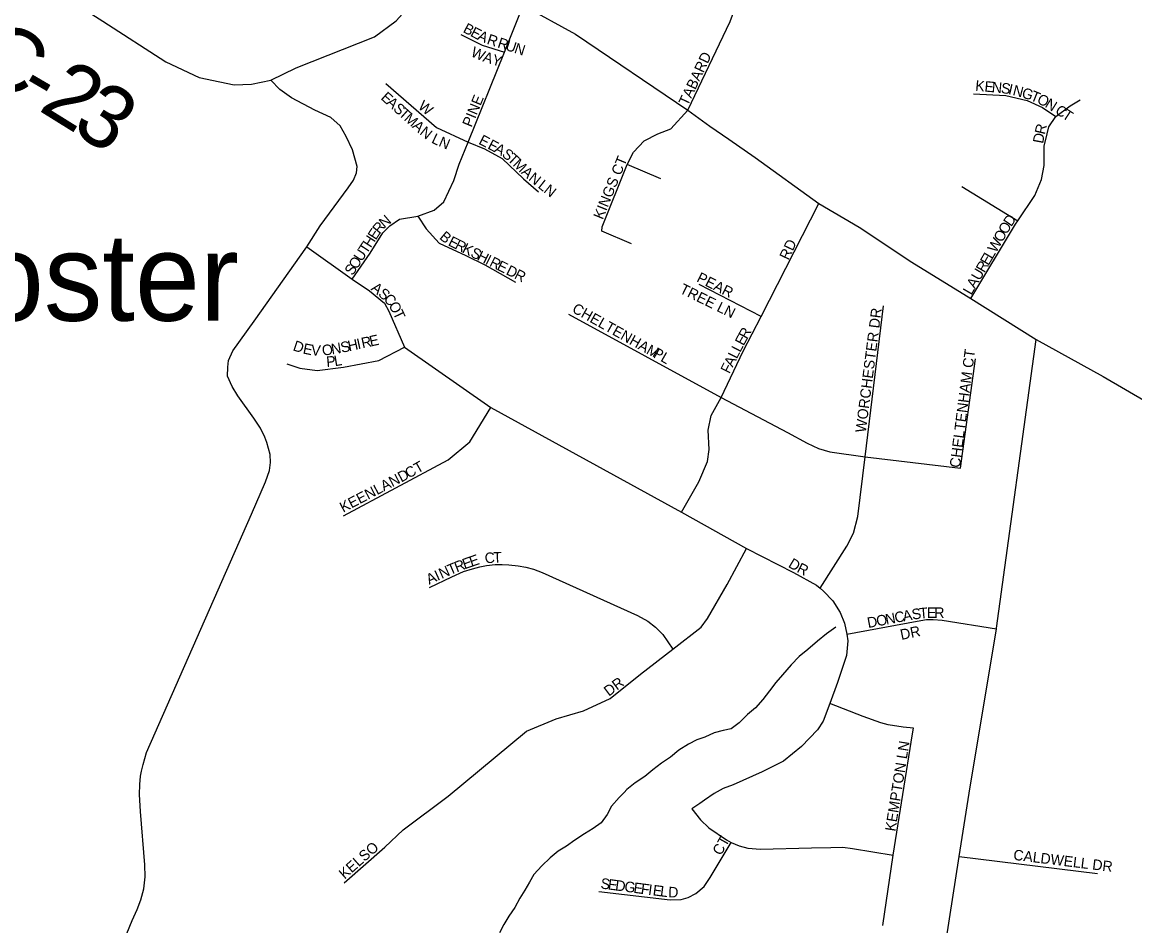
# Model space of a CAD drawing. Extents: x 0 to 1064, y 0 to 440.
# Drawn here: x 203.95 to 220.01, y 100.97 to 114.02 of the extents above; entities that cross this region are included whole.
import ezdxf

# ---------------------------------------------------------------- set-up
doc = ezdxf.new("R2010")
doc.units = 0
for name, color, linetype in [('GM_X_County_Road', 7, 'Continuous'), ('GM_X_County_Road_Text', 7, 'Continuous'), ('GM_X_Minor_River', 7, 'Continuous'), ('GM_X_Township_Road', 7, 'Continuous'), ('GM_X_Township_Subdivision', 7, 'Continuous'), ('GM_X_Township_Subdivision_Text', 7, 'Continuous'), ('GM_X_Unincorporated_Text', 7, 'Continuous')]:
    doc.layers.add(name, color=color, linetype=linetype)

msp = doc.modelspace()

# ---------------------------------------------------------------- linework, layer by layer
at = {"layer": 'GM_X_County_Road'}
for points in [[(203.887, 114.732), (204.157, 114.577), (204.472, 114.403), (204.794, 114.236), (205.112, 114.037), (206.021, 113.449), (206.502, 113.223), (206.805, 113.159), (207.012, 113.116), (207.261, 113.128), (207.537, 113.185), (207.906, 113.362), (209.036, 113.811), (209.35, 114.042), (209.658, 114.388), (209.937, 114.57), (210.246, 114.637), (210.434, 114.582), (210.694, 114.485), (211.183, 114.26), (211.939, 113.849), (213.561, 112.75), (213.878, 112.52), (214.152, 112.33)], [(205.46, 100.862), (205.537, 101.046), (205.61, 101.207), (205.662, 101.346), (205.704, 101.504), (205.723, 101.679), (205.722, 101.853), (205.656, 102.62), (205.641, 102.868), (205.647, 103.014), (205.655, 103.133), (205.671, 103.204), (205.695, 103.302), (205.743, 103.472), (207.26, 106.914), (207.464, 107.383), (207.519, 107.546), (207.534, 107.66), (207.529, 107.778), (207.483, 107.952), (207.454, 108.029), (207.389, 108.157), (207.294, 108.302), (207.061, 108.625), (206.98, 108.76), (206.915, 108.91), (206.917, 109.041), (206.928, 109.135), (206.989, 109.277), (207.296, 109.704), (208.059, 110.777), (208.25, 111.078), (208.655, 111.63), (208.732, 111.74), (208.774, 111.845), (208.784, 111.936), (208.718, 112.178), (208.625, 112.371), (208.54, 112.522), (208.405, 112.645), (208.174, 112.75), (207.835, 112.929), (207.67, 113.05), (207.537, 113.185)], [(214.152, 112.33), (214.532, 112.067), (215.45, 111.402), (216.031, 111.059), (216.792, 110.557), (217.646, 110.033), (218.591, 109.439), (219.558, 108.904), (220.2, 108.53), (220.474, 108.385), (220.661, 108.298), (220.803, 108.246), (220.9, 108.219), (221.076, 108.186), (221.322, 108.147), (221.686, 108.105), (222.459, 108.061), (222.621, 108.044)]]:
    msp.add_lwpolyline(points, dxfattribs=at)
at = {"layer": 'GM_X_Minor_River'}
for points in [[(215.698, 105.284), (215.563, 105.189), (215.433, 105.082), (215.292, 104.963), (215.168, 104.861), (215.051, 104.742), (214.927, 104.598), (214.828, 104.484), (214.741, 104.364), (214.641, 104.238), (214.536, 104.118), (214.419, 104.023), (214.302, 103.903), (214.185, 103.814), (214.069, 103.791), (213.94, 103.757), (213.806, 103.698), (213.69, 103.657), (213.567, 103.593), (213.432, 103.51), (213.309, 103.408), (213.179, 103.319), (213.056, 103.224), (212.939, 103.129), (212.798, 103.034), (212.681, 102.938), (212.642, 102.899)], [(212.642, 102.899), (212.57, 102.825), (212.458, 102.699), (212.395, 102.578), (212.308, 102.458), (212.191, 102.375), (212.068, 102.298), (211.927, 102.209), (211.81, 102.12), (211.687, 102.049), (211.57, 101.953), (211.453, 101.84), (211.335, 101.714), (211.273, 101.6), (211.204, 101.485), (211.135, 101.371), (211.06, 101.238), (210.973, 101.112), (210.904, 100.992), (210.841, 100.871)]]:
    msp.add_lwpolyline(points, dxfattribs=at)
at = {"layer": 'GM_X_Township_Road'}
msp.add_lwpolyline([(217.102, 99.55), (217.475, 101.971), (217.62, 102.888), (218.014, 105.258), (218.016, 105.272), (218.591, 109.439)], dxfattribs=at)
at = {"layer": 'GM_X_Township_Subdivision'}
for points in [[(213.561, 112.75), (214.17, 114.032), (214.46, 114.811)], [(208.712, 110.311), (208.974, 110.686), (209.155, 110.979), (209.258, 111.08), (209.398, 111.177), (209.662, 111.221), (209.898, 111.304), (210.037, 111.428), (210.181, 111.733), (210.26, 111.972), (210.387, 112.29), (210.914, 113.589), (211.183, 114.26)], [(210.282, 113.843), (210.591, 113.691), (210.914, 113.589)], [(209.198, 113.134), (209.931, 112.498), (210.387, 112.29)], [(217.684, 112.985), (218.151, 112.961), (218.461, 112.888), (218.679, 112.791), (218.873, 112.657)], [(217.646, 110.033), (218.291, 111.104), (218.324, 111.153), (218.57, 111.516), (218.667, 111.747), (218.703, 111.953), (218.703, 112.232), (218.746, 112.408), (218.77, 112.512), (218.873, 112.657), (219.08, 112.815), (219.225, 112.9)], [(212.746, 110.822), (212.316, 111.004), (212.322, 111.067), (212.686, 111.965), (212.777, 112.144), (212.928, 112.308), (213.128, 112.411), (213.314, 112.48), (213.561, 112.75)], [(210.387, 112.29), (210.625, 112.191), (210.879, 112.051), (211.185, 111.759), (211.403, 111.571)], [(213.169, 111.76), (212.686, 111.965)], [(217.514, 111.65), (218.324, 111.153)], [(213.47, 106.947), (213.718, 107.384), (213.845, 107.676), (213.867, 107.851), (213.854, 108.129), (213.897, 108.343), (214.041, 108.603), (214.36, 109.268), (214.617, 109.77), (215.45, 111.402)], [(209.662, 111.221), (209.78, 111.038), (209.967, 110.832), (210.355, 110.65), (210.628, 110.516), (211.07, 110.268)], [(208.059, 110.777), (208.712, 110.311)], [(208.712, 110.311), (208.962, 110.141), (209.179, 109.962), (209.245, 109.85), (209.471, 109.326)], [(214.617, 109.77), (213.723, 110.234)], [(216.12, 107.746), (216.386, 109.927)], [(211.836, 109.805), (214.041, 108.603), (214.997, 108.097), (215.285, 107.942), (215.448, 107.863), (215.612, 107.817), (216.12, 107.746), (217.497, 107.579)], [(207.772, 109.089), (207.959, 109.024), (208.206, 108.991), (208.588, 109.041), (209.1, 109.137), (209.471, 109.326)], [(209.471, 109.326), (210.713, 108.456)], [(217.497, 107.579), (217.712, 109.161)], [(208.586, 106.893), (210.101, 107.699), (210.41, 107.96), (210.713, 108.456)], [(210.713, 108.456), (213.47, 106.947)], [(215.468, 105.847), (215.854, 106.453), (215.951, 106.64), (216.013, 106.881), (216.12, 107.746)], [(213.47, 106.947), (214.406, 106.419)], [(208.599, 101.593), (209.187, 102.108), (209.452, 102.358), (210.099, 102.843), (211.23, 103.784), (211.657, 103.96), (212.054, 104.078), (212.436, 104.254), (212.877, 104.607), (213.341, 104.966), (213.751, 105.282), (213.846, 105.409), (214.126, 105.901), (214.406, 106.419)], [(214.406, 106.419), (215.084, 106.075), (215.416, 105.889), (215.468, 105.847)], [(209.829, 105.859), (210.153, 106.013), (210.319, 106.086), (210.45, 106.128), (210.557, 106.157), (210.653, 106.175), (210.779, 106.189), (210.878, 106.189), (210.976, 106.185), (211.11, 106.168), (211.223, 106.149), (211.332, 106.121), (211.456, 106.072), (212.835, 105.453), (212.984, 105.371), (213.091, 105.284), (213.199, 105.179), (213.341, 104.966)], [(215.468, 105.847), (215.519, 105.806), (215.651, 105.667), (215.761, 105.495), (215.823, 105.343), (215.854, 105.181)], [(215.854, 105.181), (216.87, 105.372), (217.004, 105.393), (217.101, 105.395), (217.23, 105.387), (218.014, 105.258)], [(215.854, 105.181), (215.872, 105.087), (215.851, 104.873), (215.72, 104.486), (215.608, 104.184)], [(215.608, 104.184), (215.513, 103.927), (215.43, 103.802), (215.202, 103.561), (214.939, 103.347), (214.635, 103.195), (214.214, 103.008), (214.07, 102.954), (213.938, 102.884), (213.8, 102.787), (213.732, 102.74), (213.616, 102.662), (213.741, 102.5), (213.862, 102.387), (214.117, 102.214), (214.186, 102.176)], [(216.524, 101.993), (216.804, 103.744), (216.817, 103.825), (216.668, 103.838), (216.453, 103.875), (216.348, 103.901), (216.09, 103.996), (215.608, 104.184)], [(212.277, 101.469), (213.306, 101.347), (213.462, 101.35), (213.563, 101.382), (213.676, 101.44), (213.797, 101.541), (213.884, 101.668), (214.186, 102.176)], [(214.186, 102.176), (214.301, 102.126), (214.428, 102.093), (214.608, 102.076), (215.347, 102.096), (215.623, 102.103), (215.796, 102.105), (215.937, 102.089), (216.524, 101.993)], [(216.374, 100.977), (216.524, 101.993)], [(217.475, 101.971), (219.476, 101.729)]]:
    msp.add_lwpolyline(points, dxfattribs=at)

# ---------------------------------------------------------------- texts
at = {"layer": 'GM_X_County_Road_Text'}
for s, rotation, p in [('C', 330.4768, (203.204, 113.309)), ('2', 328.1071, (204.167, 112.758)), ('-', 329.7284, (203.851, 112.943)), ('3', 326.7314, (204.638, 112.466))]:
    msp.add_text(s, height=0.909, rotation=rotation, dxfattribs=at).set_placement(p)
at = {"layer": 'GM_X_Township_Subdivision_Text'}
for s, height, rotation, p in [('B', 0.152, 332.5661, (210.303, 113.882)), ('E', 0.152, 332.5433, (210.409, 113.827)), ('A', 0.152, 335.0017, (210.51, 113.774)), ('R', 0.152, 341.3351, (210.648, 113.711)), ('R', 0.152, 341.9491, (210.802, 113.66)), ('U', 0.152, 341.9775, (210.916, 113.623)), ('W', 0.152, 335.947, (210.415, 113.535)), ('A', 0.152, 341.9635, (210.589, 113.458)), ('N', 0.152, 341.9797, (211.043, 113.581)), ('TABARD', 0.1515, 64.8016, (213.557, 112.802)), ('Y', 0.152, 342.8187, (210.718, 113.416)), ('K', 0.152, 354.8788, (217.705, 113.032)), ('E', 0.152, 354.8575, (217.838, 113.02)), ('N', 0.152, 354.8679, (217.944, 113.01)), ('S', 0.152, 352.0786, (218.075, 112.999)), ('I', 0.152, 347.3527, (218.178, 112.984)), ('N', 0.152, 345.4177, (218.241, 112.97)), ('E', 0.152, 317.9492, (209.117, 112.917)), ('A', 0.152, 317.9492, (209.196, 112.846)), ('PINE', 0.1515, 67.5183, (210.437, 112.494)), ('G', 0.152, 342.6017, (218.369, 112.937)), ('T', 0.152, 337.7165, (218.493, 112.898)), ('O', 0.152, 334.0312, (218.589, 112.859)), ('N', 0.152, 328.1104, (218.705, 112.803)), ('S', 0.152, 317.9492, (209.295, 112.757)), ('T', 0.152, 317.9492, (209.374, 112.685)), ('W', 0.152, 321.3482, (209.654, 112.785)), ('C', 0.152, 327.1655, (218.851, 112.711)), ('T', 0.152, 327.1633, (218.952, 112.646)), ('M', 0.152, 317.9492, (209.453, 112.614)), ('A', 0.152, 317.9492, (209.572, 112.507)), ('N', 0.152, 321.1525, (209.678, 112.411)), ('R', 0.152, 76.9945, (218.713, 112.391)), ('L', 0.152, 333.9656, (209.847, 112.286)), ('N', 0.152, 337.1689, (209.951, 112.236)), ('E', 0.152, 332.4209, (210.528, 112.269)), ('E', 0.152, 332.4146, (210.658, 112.201)), ('D', 0.152, 79.2044, (218.688, 112.261)), ('A', 0.152, 331.4209, (210.752, 112.152)), ('S', 0.152, 322.1682, (210.864, 112.092)), ('T', 0.152, 316.7006, (210.945, 112.029)), ('M', 0.152, 316.3652, (211.023, 111.956)), ('KINGS CT', 0.1515, 67.8666, (212.33, 111.161)), ('A', 0.152, 318.3166, (211.143, 111.842)), ('N', 0.152, 321.4588, (211.249, 111.747)), ('L', 0.152, 321.545, (211.385, 111.639)), ('N', 0.152, 321.5556, (211.469, 111.573)), ('N', 0.152, 40.3429, (209.18, 111.04)), ('D', 0.152, 55.631, (218.228, 111.059)), ('E', 0.152, 56.9464, (209.054, 110.866)), ('R', 0.152, 50.9344, (209.109, 110.952)), ('B', 0.152, 319.9519, (209.963, 110.901)), ('O', 0.152, 59.7373, (218.095, 110.831)), ('O', 0.152, 59.7184, (218.162, 110.946)), ('T', 0.152, 56.9306, (208.923, 110.665)), ('H', 0.152, 56.9402, (208.981, 110.754)), ('E', 0.152, 333.7239, (210.088, 110.802)), ('R', 0.152, 333.435, (210.183, 110.755)), ('RD', 0.1515, 64.8032, (215.012, 110.575)), ('W', 0.152, 59.7412, (218.008, 110.681)), ('U', 0.152, 56.9221, (208.85, 110.553)), ('K', 0.152, 333.4154, (210.291, 110.702)), ('S', 0.152, 333.4362, (210.41, 110.642)), ('H', 0.152, 333.4154, (210.505, 110.594)), ('E', 0.152, 59.7298, (217.9, 110.497)), ('L', 0.152, 59.7243, (217.954, 110.589)), ('S', 0.152, 56.9314, (208.719, 110.352)), ('O', 0.152, 56.9221, (208.777, 110.441)), ('I', 0.152, 333.4634, (210.624, 110.534)), ('R', 0.152, 333.435, (210.684, 110.505)), ('E', 0.152, 333.4227, (210.791, 110.451)), ('D', 0.152, 333.4198, (210.923, 110.385)), ('R', 0.152, 59.7347, (217.84, 110.393)), ('R', 0.152, 333.4412, (211.042, 110.326)), ('PEAR', 0.1515, 333.435, (213.675, 110.282)), ('U', 0.152, 59.7184, (217.773, 110.278)), ('A', 0.152, 321.7532, (208.973, 110.16)), ('TREE LN', 0.1515, 333.8858, (213.429, 110.117)), ('A', 0.152, 59.7288, (217.705, 110.163)), ('S', 0.152, 321.7433, (209.078, 110.077)), ('C', 0.152, 313.0594, (209.157, 110.015)), ('L', 0.152, 59.7298, (217.652, 110.071)), ('O', 0.152, 298.9506, (209.233, 109.935)), ('T', 0.152, 295.5021, (209.297, 109.821)), ('CHELTENHAM', 0.1515, 330.7714, (211.877, 109.841)), ('WORCHESTER DR', 0.15152, 82.6323, (216.128, 108.087)), ('R', 0.152, 61.186, (214.415, 109.432)), ('D', 0.152, 341.6065, (207.848, 109.285)), ('N', 0.152, 8.7407, (208.421, 109.223)), ('S', 0.152, 12.3774, (208.563, 109.245)), ('H', 0.152, 12.2443, (208.667, 109.268)), ('I', 0.152, 12.2443, (208.797, 109.296)), ('R', 0.152, 12.2338, (208.862, 109.311)), ('E', 0.152, 12.2392, (208.979, 109.336)), ('E', 0.152, 61.431, (214.364, 109.338)), ('E', 0.152, 348.2266, (207.993, 109.238)), ('V', 0.152, 354.9472, (208.116, 109.213)), ('O', 0.152, 8.6743, (208.289, 109.203)), ('PL', 0.1515, 330.2568, (213.037, 109.201)), ('L', 0.152, 63.3074, (214.267, 109.15)), ('L', 0.152, 62.2618, (214.315, 109.244)), ('CHELTENHAM CT', 0.15152, 82.6305, (217.488, 107.58)), ('P', 0.152, 4.9792, (208.346, 109.041)), ('L', 0.152, 9.1593, (208.464, 109.052)), ('F', 0.152, 63.3128, (214.159, 108.935)), ('A', 0.152, 63.2981, (214.207, 109.03)), ('CT', 0.1515, 29.3506, (209.529, 107.428)), ('KEENLAND', 0.1515, 27.5815, (208.583, 106.935)), ('E', 0.152, 19.0924, (210.435, 106.153)), ('C', 0.152, 4.693, (210.633, 106.205)), ('T', 0.152, 1.9401, (210.751, 106.215)), ('T', 0.152, 23.2524, (210.127, 106.034)), ('R', 0.152, 21.1927, (210.223, 106.075)), ('E', 0.152, 18.9187, (210.334, 106.118)), ('D', 0.152, 329.1487, (214.999, 106.16)), ('R', 0.152, 332.7899, (215.122, 106.087)), ('A', 0.152, 24.5416, (209.824, 105.896)), ('I', 0.152, 24.5582, (209.946, 105.951)), ('N', 0.152, 24.5416, (210.006, 105.979)), ('A', 0.152, 10.5941, (216.676, 105.367)), ('S', 0.152, 8.9996, (216.805, 105.391)), ('T', 0.152, 5.0336, (216.908, 105.408)), ('E', 0.152, 0.7377, (217.011, 105.417)), ('R', 0.152, 0.1214, (217.118, 105.418)), ('D', 0.152, 10.5941, (216.164, 105.271)), ('O', 0.152, 10.5941, (216.295, 105.296)), ('N', 0.152, 10.5941, (216.426, 105.32)), ('C', 0.152, 10.5999, (216.558, 105.345)), ('DR', 0.1515, 11.8817, (216.643, 105.099)), ('DR', 0.1515, 36.8743, (212.419, 104.279)), ('KEMPTON LN', 0.1515, 80.9607, (216.555, 102.328)), ('KELSO', 0.1515, 41.4222, (208.604, 101.638)), ('CT', 0.1515, 60.6494, (214.038, 101.977)), ('CALDWELL DR', 0.15152, 353.0183, (218.253, 101.925)), ('S', 0.152, 352.5191, (212.293, 101.512)), ('E', 0.152, 352.5382, (212.399, 101.498)), ('D', 0.152, 352.5252, (212.505, 101.484)), ('G', 0.152, 352.5252, (212.637, 101.467)), ('E', 0.152, 352.5382, (212.769, 101.449)), ('F', 0.152, 352.5191, (212.875, 101.435)), ('I', 0.152, 352.5315, (212.981, 101.421)), ('E', 0.152, 352.5191, (213.047, 101.413)), ('L', 0.152, 352.769, (213.153, 101.399)), ('D', 0.152, 357.8199, (213.274, 101.384))]:
    msp.add_text(s, height=height, rotation=rotation, dxfattribs=at).set_placement(p)
at = {"layer": 'GM_X_Unincorporated_Text'}
msp.add_text('Foster', height=1.2636, rotation=0, dxfattribs=at).set_placement((202.29, 109.709))

doc.saveas('drawing.dxf')
